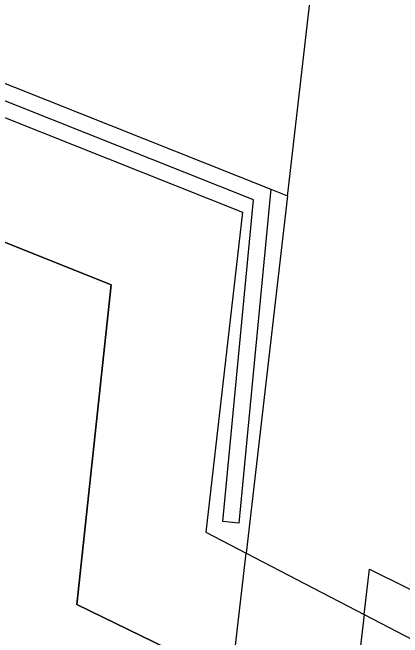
# Model space of a CAD drawing. Extents: x 157466 to 158888, y 383063 to 384677.
# Drawn here: x 157951.74 to 157961.34, y 384375.84 to 384391.21 of the extents above; entities that cross this region are included whole.
import ezdxf

# ---------------------------------------------------------------- set-up
doc = ezdxf.new("R2010")
doc.units = 0
for name, color, linetype in [('IMGEO_Berm_groen', 7, 'Continuous'), ('IMGEO_Groenvoorziening', 7, 'Continuous'), ('IMGEO_Haag', 7, 'Continuous'), ('IMGEO_Hek', 7, 'Continuous'), ('IMGEO_Rijbaan_lokaal_gesloten', 7, 'Continuous'), ('IMGEO_Voetpad_open', 7, 'Continuous')]:
    doc.layers.add(name, color=color, linetype=linetype)

msp = doc.modelspace()

# ---------------------------------------------------------------- linework, layer by layer
at = {"layer": 'IMGEO_Berm_groen'}
msp.add_lwpolyline([(157958.1, 384386.866), (157958.509, 384386.7)], dxfattribs=at)
at = {"layer": 'IMGEO_Groenvoorziening'}
for points in [[(157901.981, 384407.595), (157908.559, 384405.622), (157917.634, 384402.12), (157957.399, 384386.3), (157956.499, 384378.428), (157957.492, 384377.911)], [(157957.132, 384374.792), (157953.322, 384376.646), (157954.169, 384384.515), (157947.809, 384387.057)], [(157960.395, 384376.402), (157963.446, 384374.816), (157962.088, 384363.746), (157981.274, 384356.102), (158004.814, 384346.723), (158001.316, 384317.716), (157958.358, 384322.607), (157955.764, 384300.952)]]:
    msp.add_lwpolyline(points, dxfattribs=at)
at = {"layer": 'IMGEO_Haag'}
for points in [[(157902.309, 384408.322), (157909.017, 384406.292), (157917.971, 384402.827), (157958.1, 384386.866)], [(157958.1, 384386.866), (157957.312, 384378.65), (157956.914, 384378.688), (157957.674, 384386.606), (157917.825, 384402.455), (157908.887, 384405.914), (157902.2, 384407.938)]]:
    msp.add_lwpolyline(points, dxfattribs=at)
at = {"layer": 'IMGEO_Hek'}
for points in [[(157901.981, 384407.595), (157908.559, 384405.622), (157917.634, 384402.12), (157957.399, 384386.3), (157956.499, 384378.428), (157957.492, 384377.911)], [(157947.809, 384387.057), (157954.169, 384384.515), (157953.322, 384376.646), (157957.132, 384374.792)], [(157957.492, 384377.911), (157960.395, 384376.402)], [(157960.395, 384376.402), (157963.446, 384374.816), (157962.088, 384363.746)]]:
    msp.add_lwpolyline(points, dxfattribs=at)
at = {"layer": 'IMGEO_Rijbaan_lokaal_gesloten'}
for points in [[(157958.509, 384386.7), (157958.524, 384386.828), (157959.209, 384392.751)], [(157960.395, 384376.402), (157960.526, 384377.513), (157963.395, 384376.097), (157965.057, 384390.241)], [(157958.509, 384386.7), (157957.492, 384377.911)], [(157957.492, 384377.911), (157960.395, 384376.402)]]:
    msp.add_lwpolyline(points, dxfattribs=at)
at = {"layer": 'IMGEO_Voetpad_open'}
for points in [[(157957.132, 384374.792), (157957.492, 384377.911)], [(157960.395, 384376.402), (157959.024, 384364.749), (157959.696, 384361.303), (157975.977, 384354.806), (157975.996, 384354.987), (157979.962, 384353.407)]]:
    msp.add_lwpolyline(points, dxfattribs=at)

doc.saveas('drawing.dxf')
